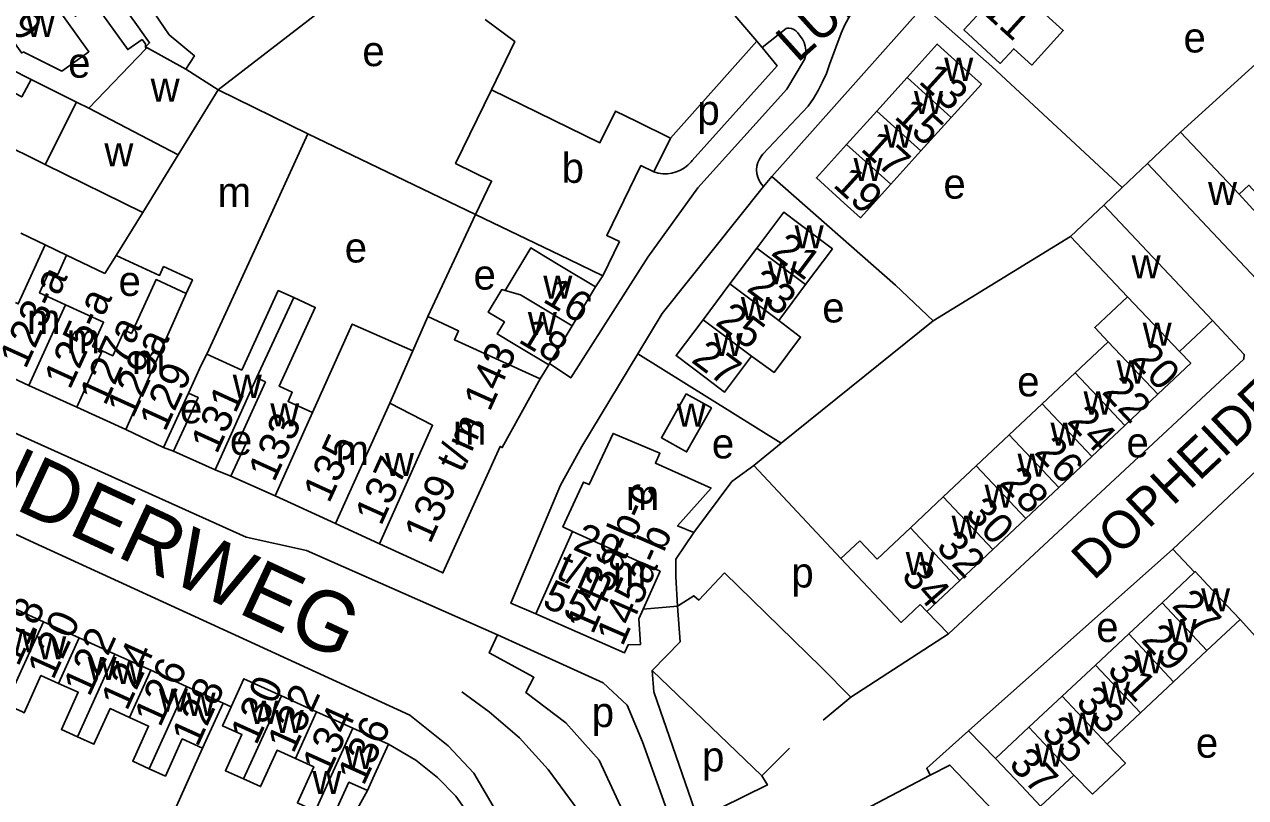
# Model space of a CAD drawing. Extents: x 161141 to 163125, y 381621 to 383200.
# Drawn here: x 162220.2 to 162382.8, y 381773.2 to 381876.3 of the extents above; entities that cross this region are included whole.
import ezdxf

# ---------------------------------------------------------------- set-up
doc = ezdxf.new("R2010")
doc.units = 0
for name, color, linetype in [('BLT_Basislijn', 7, 'Continuous'), ('BLT_Bebouwing', 7, 'Continuous'), ('BLT_Centroide', 7, 'Continuous'), ('BLT_Huisnummer', 7, 'Continuous'), ('BLT_Huisnummer_ tussenligend', 7, 'Continuous'), ('BLT_Huisnummer_reeks', 7, 'Continuous'), ('BLT_Onderverdeling_panden', 7, 'Continuous'), ('BLT_Straatnaam', 7, 'Continuous'), ('BLT_Straatnaam_hoofdweg', 7, 'Continuous')]:
    doc.layers.add(name, color=color, linetype=linetype)

msp = doc.modelspace()

# ---------------------------------------------------------------- linework, layer by layer
at = {"layer": 'BLT_Basislijn'}
for p, q in [((162261.27, 381879.32), (162246.02, 381867.56)), ((162339.96, 381878.72), (162319.74, 381856.02)), ((162374.2, 381861.92), (162393.52, 381879.51)), ((162318.46, 381873.2), (162321.66, 381875.74)), ((162327.45, 381870.93), (162329, 381875.09)), ((162306.26, 381861.13), (162317.76, 381874.03)), ((162317.76, 381874.03), (162318.46, 381873.2)), ((162324.11, 381871.6), (162321.76, 381867.65)), ((162227.13, 381865.93), (162221.09, 381868.94)), ((162318.56, 381858.99), (162324.58, 381865.39)), ((162280.26, 381850.96), (162257.96, 381861.67)), ((162366.41, 381854.53), (162369.77, 381857.75)), ((162318.66, 381854.66), (162319.74, 381856.02)), ((162363.97, 381852.18), (162366.41, 381854.53)), ((162273.94, 381837.35), (162280.26, 381850.96)), ((162341.22, 381836.78), (162359.54, 381848.01)), ((162297.24, 381842.76), (162296.26, 381841.32)), ((162341.22, 381836.78), (162321.01, 381820.47)), ((162288.9, 381829.03), (162290.03, 381830.91)), ((162301.9, 381832.39), (162321.01, 381820.47)), ((162192.08, 381820.69), (162221.5, 381807.18)), ((162240.04, 381819.38), (162238.73, 381819.87)), ((162321.01, 381820.47), (162317.34, 381817.51)), ((162247.69, 381816.07), (162245.6, 381816.91)), ((162317.34, 381817.51), (162328.96, 381805.08)), ((162221.5, 381807.18), (162250.92, 381793.68)), ((162376.06, 381803.26), (162373.17, 381806.36)), ((162274.06, 381798.97), (162283.23, 381794.91)), ((162307.19, 381798.76), (162307.54, 381794.01)), ((162343.28, 381795.04), (162340.4, 381798.02)), ((162382.12, 381796.96), (162393.89, 381783.83)), ((162250.92, 381793.68), (162271.55, 381784.2)), ((162283.23, 381794.91), (162297.27, 381788.51)), ((162307.54, 381794.01), (162303.8, 381790.16)), ((162343.28, 381795.04), (162330.28, 381786.61)), ((162318.43, 381776.13), (162303.8, 381790.16)), ((162304.03, 381787.34), (162303.8, 381790.16)), ((162297.27, 381788.51), (162300.46, 381785.55)), ((162309.9, 381770.37), (162304.03, 381787.34)), ((162246.65, 381785.83), (162247.75, 381785.34)), ((162300.46, 381785.55), (162302.54, 381780.64)), ((162326.58, 381783.55), (162330.28, 381786.61)), ((162271.55, 381784.2), (162276.64, 381780.12)), ((162349.56, 381778.45), (162345.94, 381782.11)), ((162302.54, 381780.64), (162306.43, 381769.73)), ((162236.21, 381762.62), (162243.94, 381779.83)), ((162276.64, 381780.12), (162280.06, 381776.47)), ((162280.06, 381776.47), (162284.27, 381769.28))]:
    msp.add_line(p, q, dxfattribs=at)
for points in [[(162315.79, 381884.52), (162311.69, 381881.2), (162317.76, 381874.03)], [(162329, 381875.09), (162329.44, 381876.12), (162329.95, 381877.11), (162330.52, 381878.07), (162331.17, 381878.99), (162331.88, 381879.85), (162332.65, 381880.66), (162333.47, 381881.42), (162334.27, 381882.05)], [(162339.96, 381878.72), (162349.07, 381870.67), (162366.41, 381854.53)], [(162281.55, 381876.92), (162285.54, 381873.99), (162282.43, 381867.55)], [(162321.66, 381875.74), (162321.81, 381875.79), (162322.06, 381875.79)], [(162322.06, 381875.79), (162322.38, 381875.74), (162322.67, 381875.61), (162322.93, 381875.42), (162323.19, 381875.13)], [(162323.19, 381875.13), (162323.52, 381874.72), (162323.82, 381874.31), (162324.04, 381873.85), (162324.2, 381873.36), (162324.27, 381872.86), (162324.26, 381872.35), (162324.18, 381871.85), (162324.11, 381871.6)], [(162318.46, 381873.2), (162320.44, 381870.76), (162309.15, 381858.15)], [(162327.45, 381870.93), (162327.02, 381869.75), (162326.51, 381868.6), (162325.93, 381867.48), (162325.28, 381866.4), (162324.58, 381865.39)], [(162290.13, 381831.07), (162292.97, 381829.16), (162303.22, 381845.25), (162309.9, 381854.48), (162321.76, 381867.65)], [(162318.66, 381854.66), (162318.33, 381855.04), (162318.07, 381855.46), (162317.88, 381855.92), (162317.76, 381856.4), (162317.72, 381856.9), (162317.77, 381857.39), (162317.89, 381857.88), (162318.09, 381858.33), (162318.36, 381858.75), (162318.56, 381858.99)], [(162304.05, 381856.61), (162304.63, 381856.45), (162305.23, 381856.37), (162305.84, 381856.38), (162306.44, 381856.46), (162307.02, 381856.62), (162307.58, 381856.85), (162308.1, 381857.16), (162308.58, 381857.53), (162309, 381857.96), (162309.15, 381858.15)], [(162341.22, 381836.78), (162336.21, 381841.53), (162319.74, 381856.02)], [(162301.9, 381832.39), (162305.14, 381837.74), (162318.66, 381854.66)], [(162373.17, 381806.36), (162400.66, 381832.19), (162405.95, 381836.6), (162413.57, 381843.79), (162414.1, 381844.29)], [(162175.11, 381841.76), (162192.8, 381833.55), (162249.74, 381807.94), (162257.79, 381806.18), (162274.06, 381798.97)], [(162378.45, 381836.81), (162382.65, 381832.26), (162382.6, 381831.68), (162343.28, 381795.04)], [(162291.6, 381814.88), (162294.42, 381820.01), (162301.9, 381832.39)], [(162309.35, 381808.54), (162314.44, 381815.34), (162317.34, 381817.51)], [(162291.6, 381814.88), (162285, 381799.14), (162288.32, 381797.74)], [(162373.17, 381806.36), (162345.94, 381782.11)], [(162313.44, 381803.17), (162310.02, 381799.55), (162309.35, 381800.14), (162307.19, 381798.76)], [(162313.44, 381803.17), (162326.33, 381790.62), (162330.28, 381786.61)], [(162292.3, 381783.21), (162286.98, 381787.24), (162288.06, 381789.27), (162282.12, 381792.51), (162283.23, 381794.91)], [(162278.44, 381787.31), (162282.1, 381784.67), (162286.12, 381781.2), (162289.96, 381776.99), (162295.51, 381769.4)], [(162300.69, 381769.68), (162296.74, 381778.22), (162292.3, 381783.21)], [(162345.94, 381782.11), (162340.38, 381777.15), (162340.85, 381776.2)], [(162282.01, 381765.64), (162279.74, 381770.43), (162277.68, 381773.43), (162275.22, 381775.91), (162272.35, 381778.23), (162268.68, 381780.34)], [(162322.08, 381779.8), (162321.59, 381779.28), (162318.43, 381776.13)], [(162318.43, 381776.13), (162319.17, 381774.93), (162309.9, 381770.37)], [(162265.88, 381774.16), (162263.68, 381770.17), (162253.69, 381766.46)]]:
    msp.add_lwpolyline(points, dxfattribs=at)
at = {"layer": 'BLT_Bebouwing'}
for p, q in [((162236.34, 381873.29), (162236.37, 381873.02)), ((162246.02, 381867.56), (162241.69, 381870.29)), ((162337.76, 381869.18), (162333.73, 381864.73)), ((162222.97, 381857.6), (162227.13, 381865.93)), ((162228.78, 381865.11), (162227.13, 381865.93)), ((162333.73, 381864.73), (162329.71, 381860.28)), ((162343.64, 381863.87), (162339.61, 381859.42)), ((162222.97, 381857.6), (162214.19, 381861.92)), ((162369.77, 381857.75), (162374.2, 381861.92)), ((162374.2, 381861.92), (162382, 381853.63)), ((162304.05, 381856.61), (162306.26, 381861.13)), ((162339.61, 381859.42), (162335.59, 381854.96)), ((162384.27, 381842.35), (162369.77, 381857.75)), ((162378.45, 381836.81), (162363.97, 381852.18)), ((162252.34, 381849.41), (162244.51, 381832.34)), ((162219.71, 381848.47), (162222.96, 381846.9)), ((162299.48, 381847.33), (162297.24, 381842.76)), ((162359.54, 381848.01), (162367.11, 381839.97)), ((162230.93, 381843.08), (162225.82, 381845.53)), ((162317.75, 381846.47), (162314.17, 381841.69)), ((162230.93, 381843.08), (162232.41, 381845.47)), ((162293.15, 381836.11), (162296.26, 381841.32)), ((162314.17, 381841.69), (162310.59, 381836.91)), ((162320.66, 381836.81), (162324.24, 381841.59)), ((162271.93, 381832.77), (162273.94, 381837.35)), ((162290.13, 381831.07), (162293.15, 381836.11)), ((162374.06, 381832.68), (162378.45, 381836.81)), ((162364.55, 381833.98), (162360.16, 381829.85)), ((162244.51, 381832.34), (162249.17, 381830.21)), ((162290.03, 381830.91), (162290.13, 381831.07)), ((162215.19, 381830.73), (162220.8, 381828.16)), ((162360.16, 381829.85), (162355.76, 381825.71)), ((162220.8, 381828.16), (162227.18, 381825.25)), ((162252.32, 381828.62), (162251.12, 381829.17)), ((162366.75, 381822.84), (162371.15, 381826.98)), ((162227.18, 381825.25), (162233.69, 381822.28)), ((162355.76, 381825.71), (162351.37, 381821.57)), ((162362.36, 381818.7), (162366.75, 381822.84)), ((162233.69, 381822.28), (162238.73, 381819.87)), ((162351.37, 381821.57), (162346.98, 381817.44)), ((162245.6, 381816.91), (162240.04, 381819.38)), ((162357.97, 381814.57), (162362.36, 381818.7)), ((162346.98, 381817.44), (162342.59, 381813.3)), ((162253.58, 381813.44), (162247.69, 381816.07)), ((162253.58, 381813.44), (162261.62, 381809.74)), ((162342.59, 381813.3), (162338.2, 381809.17)), ((162353.58, 381810.43), (162357.97, 381814.57)), ((162261.62, 381809.74), (162267.49, 381807.05)), ((162349.19, 381806.3), (162353.58, 381810.43)), ((162288.32, 381797.74), (162293.22, 381808.7)), ((162338.2, 381809.17), (162333.78, 381805.01)), ((162267.49, 381807.05), (162275.84, 381803.24)), ((162331.48, 381807.45), (162328.96, 381805.08)), ((162333.78, 381805.01), (162331.48, 381807.45)), ((162306.94, 381805), (162306.98, 381802.63)), ((162344.79, 381802.16), (162349.19, 381806.3)), ((162371.72, 381799.2), (162376.06, 381803.26)), ((162340.4, 381798.02), (162344.79, 381802.16)), ((162222.72, 381796.67), (162217.85, 381798.88)), ((162307.19, 381798.76), (162302.63, 381798.36)), ((162339.51, 381798.97), (162340.4, 381798.02)), ((162367.29, 381795.05), (162371.72, 381799.2)), ((162382.12, 381796.96), (162377.69, 381792.82)), ((162227.49, 381794.51), (162222.72, 381796.67)), ((162232.25, 381792.35), (162227.49, 381794.51)), ((162362.86, 381790.9), (162367.29, 381795.05)), ((162237.02, 381790.19), (162232.25, 381792.35)), ((162377.69, 381792.82), (162373.26, 381788.67)), ((162241.78, 381788.03), (162237.02, 381790.19)), ((162358.42, 381786.75), (162362.86, 381790.9)), ((162373.26, 381788.67), (162368.83, 381784.52)), ((162246.65, 381785.83), (162241.78, 381788.03)), ((162259.12, 381784.67), (162254.42, 381786.8)), ((162353.99, 381782.6), (162358.42, 381786.75)), ((162263.95, 381782.48), (162259.12, 381784.67)), ((162368.83, 381784.52), (162364.4, 381780.37)), ((162268.68, 381780.34), (162263.95, 381782.48)), ((162349.56, 381778.45), (162353.99, 381782.6)), ((162359.97, 381776.22), (162355.54, 381772.07))]:
    msp.add_line(p, q, dxfattribs=at)
for points in [[(162221.85, 381884.59), (162224.75, 381880.52), (162227, 381877.36), (162229.51, 381879.15), (162233.96, 381872.91), (162235.87, 381874.28)], [(162214.81, 381879.51), (162219.84, 381872.46), (162220.02, 381872.6), (162225.18, 381870.05), (162228.78, 381872.62), (162220.8, 381883.81)], [(162239.5, 381874.9), (162234.17, 381882.74), (162236.18, 381884.17)], [(162350.1, 381882.76), (162346.06, 381878.32), (162347.04, 381877.43), (162345.34, 381875.56), (162350.18, 381871.07), (162351.96, 381873.03), (162354.38, 381870.85), (162358.56, 381875.45), (162356.21, 381877.58)], [(162221.09, 381868.94), (162215.45, 381871.76), (162213.29, 381872.84), (162208.74, 381875.18)], [(162241.69, 381870.29), (162242.84, 381872.1), (162239.5, 381874.9)], [(162235.87, 381874.28), (162236.31, 381873.67), (162236.34, 381873.29)], [(162343.64, 381863.87), (162347.66, 381868.32), (162345.49, 381870.28), (162341.78, 381873.64), (162337.76, 381869.18)], [(162228.78, 381865.11), (162236.37, 381873.02)], [(162211.16, 381863.41), (162214.59, 381869.39), (162219.84, 381866.61), (162221.09, 381868.94)], [(162246.02, 381867.56), (162257.96, 381861.67)], [(162282.43, 381867.55), (162277.62, 381857.74), (162282.43, 381855.39), (162280.26, 381850.96)], [(162306.26, 381861.13), (162301.77, 381863.33), (162298.93, 381864.72), (162296.86, 381860.49), (162282.43, 381867.55)], [(162257.96, 381861.67), (162252.34, 381849.41)], [(162329.71, 381860.28), (162325.68, 381855.82), (162329.39, 381852.47), (162331.56, 381850.51), (162335.59, 381854.96)], [(162304.05, 381856.61), (162302.32, 381857.46), (162297.77, 381848.16), (162299.48, 381847.33)], [(162382, 381853.63), (162383.28, 381854.83), (162384.92, 381853.09), (162387.92, 381855.91)], [(162363.97, 381852.18), (162360.33, 381848.75), (162359.54, 381848.01)], [(162297.24, 381842.76), (162292.75, 381844.96), (162280.26, 381850.96)], [(162324.24, 381841.59), (162327.82, 381846.36), (162325.33, 381848.23), (162321.33, 381851.23), (162317.75, 381846.47)], [(162219.02, 381839.19), (162219.37, 381839.03), (162222.96, 381846.9)], [(162225.82, 381845.53), (162224.63, 381842.93), (162223.56, 381843.42), (162222.21, 381840.48), (162225.66, 381838.9)], [(162296.26, 381841.32), (162291.97, 381843.89), (162289.39, 381845.43), (162287.63, 381846.48), (162284.24, 381840.82)], [(162241.76, 381840.42), (162242.57, 381842.24), (162238.73, 381843.99), (162238.2, 381842.82), (162232.41, 381845.47)], [(162234.46, 381835.09), (162237.73, 381842.26), (162241.76, 381840.42)], [(162249.17, 381830.21), (162254.01, 381840.81), (162256.09, 381839.86)], [(162284.24, 381840.82), (162283.78, 381840.94), (162281.97, 381837.92), (162284.12, 381836.63), (162283.16, 381835.02), (162285.74, 381833.47), (162290.03, 381830.91)], [(162256.09, 381839.86), (162258.93, 381838.56), (162254.13, 381828.05), (162255.87, 381827.25), (162255.31, 381826.02), (162258.56, 381824.53)], [(162367.11, 381839.97), (162362.76, 381835.88), (162364.55, 381833.98)], [(162225.66, 381838.9), (162230.75, 381836.57), (162229.28, 381833.34), (162230.57, 381832.75)], [(162288.9, 381829.03), (162277.48, 381834.24), (162278.03, 381835.43), (162273.94, 381837.35)], [(162258.56, 381824.53), (162263.86, 381836.33), (162271.93, 381832.77)], [(162310.59, 381836.91), (162307, 381832.13), (162311, 381829.13), (162313.46, 381827.28), (162317.05, 381832.05)], [(162320.66, 381836.81), (162323.58, 381834.6), (162320.05, 381829.9), (162317.05, 381832.05)], [(162230.57, 381832.75), (162231.97, 381832.11), (162233.52, 381835.52), (162234.46, 381835.09)], [(162371.15, 381826.98), (162375.54, 381831.11), (162374.06, 381832.68)], [(162251.12, 381829.17), (162245.6, 381816.91)], [(162247.69, 381816.07), (162249.7, 381820.39), (162248.75, 381820.82), (162252.32, 381828.62)], [(162275.84, 381803.24), (162275.95, 381803.18), (162283.56, 381820.04), (162283.85, 381819.88), (162288.9, 381829.03)], [(162238.73, 381819.87), (162242.06, 381827.15)], [(162240.04, 381819.38), (162242.22, 381824.12), (162243.33, 381826.57), (162242.06, 381827.15)], [(162308.35, 381827.06), (162311.7, 381825.17), (162308.39, 381819.3), (162305.04, 381821.19), (162308.35, 381827.06)], [(162293.22, 381808.7), (162291.92, 381809.3), (162294.67, 381815.27), (162295.43, 381814.95), (162298.6, 381821.76), (162304.84, 381819.13), (162304.25, 381817.81), (162311.66, 381814.47), (162307.2, 381809.44), (162309.35, 381808.54)], [(162309.35, 381808.54), (162306.94, 381805)], [(162328.96, 381805.08), (162336.96, 381796.57), (162339.51, 381798.97)], [(162376.06, 381803.26), (162376.15, 381803.34), (162379.56, 381799.69), (162382.12, 381796.96)], [(162306.98, 381802.63), (162307.19, 381798.76)], [(162302.63, 381798.36), (162302.05, 381797.07), (162302.24, 381793.64)], [(162302.24, 381793.64), (162300.6, 381793.61), (162300.12, 381792.51), (162288.32, 381797.74)], [(162217.73, 381785.65), (162219.84, 381784.69), (162220.17, 381784.54), (162222.4, 381789.48), (162224.74, 381788.44)], [(162254.42, 381786.8), (162249.44, 381789.06), (162247.75, 381785.34)], [(162224.74, 381788.44), (162227.36, 381787.26), (162225.12, 381782.31), (162227.26, 381781.34)], [(162246.65, 381785.83), (162244.59, 381781.27), (162243.94, 381779.83)], [(162247.75, 381785.34), (162247.37, 381784.51), (162246.6, 381782.79), (162249.16, 381781.63), (162246.98, 381776.81), (162249.4, 381775.72)], [(162227.26, 381781.34), (162229.45, 381780.35), (162231.6, 381785.09), (162234.18, 381783.92)], [(162234.18, 381783.92), (162236.74, 381782.76), (162234.62, 381778.07), (162236.82, 381777.08)], [(162236.82, 381777.08), (162238.98, 381776.1), (162241.22, 381781.05), (162243.94, 381779.83)], [(162249.4, 381775.72), (162251.65, 381774.7), (162253.85, 381779.55), (162256.29, 381778.44)], [(162268.68, 381780.34), (162266.62, 381775.79), (162265.88, 381774.16)], [(162364.4, 381780.37), (162366.85, 381777.81), (162362.46, 381773.69), (162359.97, 381776.22)], [(162256.29, 381778.44), (162258.74, 381777.34), (162256.55, 381772.51), (162258.94, 381771.42)], [(162327.93, 381760.25), (162349.34, 381771.36), (162343.46, 381777.56), (162340.85, 381776.2)], [(162355.54, 381772.07), (162352.98, 381774.8), (162349.56, 381778.45)], [(162340.85, 381776.2), (162330.36, 381770.73), (162329.91, 381771.59), (162328.39, 381770.83)], [(162258.94, 381771.42), (162261.21, 381770.4), (162263.42, 381775.27), (162265.88, 381774.16)]]:
    msp.add_lwpolyline(points, dxfattribs=at)
at = {"layer": 'BLT_Onderverdeling_panden'}
for p, q in [((162236.34, 381873.29), (162241.69, 381870.29)), ((162343.64, 381863.87), (162337.76, 381869.18)), ((162246.02, 381867.56), (162240.67, 381858.87)), ((162240.67, 381858.87), (162228.78, 381865.11)), ((162339.61, 381859.42), (162333.73, 381864.73)), ((162335.59, 381854.96), (162329.71, 381860.28)), ((162240.67, 381858.87), (162235.95, 381851.21)), ((162235.95, 381851.21), (162222.97, 381857.6)), ((162382, 381853.63), (162388.56, 381846.39)), ((162235.95, 381851.21), (162232.41, 381845.47)), ((162222.96, 381846.9), (162225.82, 381845.53)), ((162324.24, 381841.59), (162317.75, 381846.47)), ((162320.66, 381836.81), (162314.17, 381841.69)), ((162233.69, 381822.28), (162241.76, 381840.42)), ((162256.09, 381839.86), (162251.12, 381829.17)), ((162367.11, 381839.97), (162374.06, 381832.68)), ((162225.66, 381838.9), (162220.8, 381828.16)), ((162317.05, 381832.05), (162310.59, 381836.91)), ((162230.57, 381832.75), (162227.18, 381825.25)), ((162268.87, 381825.79), (162271.93, 381832.77)), ((162371.15, 381826.98), (162364.55, 381833.98)), ((162244.51, 381832.34), (162243.76, 381830.85)), ((162243.76, 381830.85), (162242.06, 381827.15)), ((162366.75, 381822.84), (162360.16, 381829.85)), ((162253.58, 381813.44), (162258.56, 381824.53)), ((162268.87, 381825.79), (162261.62, 381809.74)), ((162362.36, 381818.7), (162355.76, 381825.71)), ((162357.97, 381814.57), (162351.37, 381821.57)), ((162353.58, 381810.43), (162346.98, 381817.44)), ((162349.19, 381806.3), (162342.59, 381813.3)), ((162344.79, 381802.16), (162338.2, 381809.17)), ((162377.69, 381792.82), (162371.72, 381799.2)), ((162217.73, 381785.65), (162222.72, 381796.67)), ((162224.74, 381788.44), (162227.49, 381794.51)), ((162373.26, 381788.67), (162367.29, 381795.05)), ((162227.26, 381781.34), (162232.25, 381792.35)), ((162234.18, 381783.92), (162237.02, 381790.19)), ((162368.83, 381784.52), (162362.86, 381790.9)), ((162236.82, 381777.08), (162241.78, 381788.03)), ((162249.4, 381775.72), (162254.42, 381786.8)), ((162364.4, 381780.37), (162358.42, 381786.75)), ((162256.29, 381778.44), (162259.12, 381784.67)), ((162258.94, 381771.42), (162263.95, 381782.48)), ((162359.97, 381776.22), (162353.99, 381782.6))]:
    msp.add_line(p, q, dxfattribs=at)
for points in [[(162226.7, 381888.05), (162235.15, 381876.26), (162236.87, 381873.8), (162236.34, 381873.29)], [(162284.24, 381840.82), (162286.27, 381840.22), (162293.15, 381836.11)], [(162268.87, 381825.79), (162274.57, 381822.86), (162267.49, 381807.05)], [(162293.22, 381808.7), (162304.87, 381803.39), (162302.63, 381798.36)]]:
    msp.add_lwpolyline(points, dxfattribs=at)

# ---------------------------------------------------------------- texts
at = {"layer": 'BLT_Centroide'}
for s, p in [('w', (162220.42, 381874.6)), ('e', (162374.58, 381872.53)), ('e', (162265.21, 381870.71)), ('e', (162226.02, 381869.17)), ('w', (162342.71, 381868.75)), ('w', (162237.01, 381865.97)), ('w', (162338.68, 381864.31)), ('p', (162309.84, 381862.88)), ('w', (162334.66, 381859.84)), ('w', (162230.85, 381857.36)), ('b', (162291.75, 381855.16)), ('w', (162330.63, 381855.41)), ('e', (162342.6, 381853.05)), ('w', (162377.84, 381852.22)), ('m', (162245.94, 381851.94)), ('w', (162322.79, 381846.41)), ('e', (162262.86, 381844.54)), ('w', (162367.67, 381842.42)), ('e', (162280.02, 381840.93)), ('w', (162319.2, 381841.62)), ('e', (162232.74, 381840.08)), ('w', (162289.31, 381839.71)), ('w', (162315.61, 381836.88)), ('e', (162326.47, 381836.55)), ('m', (162220.55, 381835.03)), ('w', (162287.25, 381834.87)), ('w', (162369.14, 381833.47)), ('m', (162225.81, 381832.45)), ('w', (162312.02, 381832.09)), ('m', (162234.52, 381829.69)), ('w', (162365.66, 381828.41)), ('w', (162247.95, 381826.5)), ('e', (162352.43, 381826.7)), ('e', (162240.92, 381823.11)), ('w', (162361.27, 381824.28)), ('w', (162252.94, 381822.72)), ('w', (162307.09, 381822.67)), ('m', (162277.28, 381820.25)), ('w', (162356.86, 381820.14)), ('e', (162247.57, 381818.9)), ('e', (162311.76, 381818.43)), ('e', (162366.98, 381818.56)), ('m', (162261.64, 381817.56)), ('w', (162268.22, 381816.09)), ('w', (162352.47, 381816)), ('m', (162300.3, 381811.54)), ('w', (162348.08, 381811.88)), ('w', (162343.69, 381807.73)), ('w', (162337.58, 381802.88)), ('m', (162298.59, 381801.41)), ('p', (162322.35, 381801.23)), ('w', (162376.92, 381798.06)), ('e', (162362.96, 381793.97)), ('w', (162372.48, 381793.94)), ('w', (162218.02, 381792.61)), ('w', (162221.91, 381791.67)), ('w', (162228.61, 381788.91)), ('w', (162368.06, 381789.78)), ('w', (162232.31, 381788.36)), ('w', (162363.62, 381785.62)), ('w', (162238.11, 381784.67)), ('w', (162241.78, 381784.12)), ('w', (162250.16, 381783.06)), ('p', (162295.76, 381782.63)), ('w', (162253.53, 381781.83)), ('w', (162359.2, 381781.48)), ('e', (162376.23, 381778.55)), ('w', (162262.84, 381777.02)), ('p', (162310.45, 381776.71)), ('w', (162354.77, 381777.34)), ('w', (162258.55, 381773.72))]:
    msp.add_text(s, height=4, dxfattribs=at).set_placement(p)
at = {"layer": 'BLT_Huisnummer'}
for s, rotation, p in [('39', 305.5231, (162216.15, 381878.6)), ('13', 317.8946, (162339.16, 381868.53)), ('17', 317.8859, (162331.44, 381859.54)), ('21', 323.0481, (162319.5, 381845.64)), ('16', 329.1295, (162289.08, 381839.39)), ('18', 329.1208, (162285.83, 381834)), ('27', 323.1301, (162308.87, 381831.35)), ('20', 313.2821, (162367.44, 381831.57)), ('129', 65.4441, (162238.94, 381821.86)), ('131', 65.4441, (162245.82, 381818.88)), ('133', 65.4523, (162253.46, 381815.14)), ('24', 313.2821, (162358.94, 381823.28)), ('135', 65.4419, (162260.78, 381812.32)), ('137', 65.7806, (162267.7, 381809.32)), ('28', 313.2821, (162349.95, 381815.1)), ('34', 311.1982, (162336.87, 381802.69)), ('27', 313.1129, (162372.91, 381798.72)), ('120', 65.6268, (162224.04, 381788.79)), ('124', 65.6311, (162233.86, 381784.66)), ('31', 313.1177, (162364.27, 381790.1)), ('128', 65.614, (162243.27, 381779.85)), ('130', 65.614, (162251.08, 381780.08)), ('132', 65.6233, (162256.02, 381778.97)), ('136', 65.6291, (162265.39, 381774.68)), ('37', 313.12, (162351.18, 381777.58))]:
    msp.add_text(s, height=4, rotation=rotation, dxfattribs=at).set_placement(p)
at = {"layer": 'BLT_Huisnummer_ tussenligend'}
for s, rotation, p in [('11', 317.7479, (162347.6, 381877.93)), ('15', 317.8946, (162335.92, 381863.85)), ('19', 317.8859, (162327.76, 381854.74)), ('23', 323.0481, (162316.25, 381840.86)), ('25', 323.0494, (162312.09, 381836.36)), ('22', 313.2821, (162363.58, 381827.2)), ('26', 313.2821, (162354.58, 381819.15)), ('30', 313.2821, (162345.34, 381810.99)), ('32', 313.2821, (162341.5, 381806.52)), ('118', 65.6268, (162219.38, 381790.57)), ('122', 65.6268, (162228.85, 381786.54)), ('29', 313.1129, (162368.8, 381794.11)), ('126', 65.6311, (162238.28, 381782.48)), ('33', 313.1177, (162360.09, 381785.82)), ('134', 65.6233, (162260.66, 381776.05)), ('35', 313.1132, (162355.5, 381781.81))]:
    msp.add_text(s, height=4, rotation=rotation, dxfattribs=at).set_placement(p)
at = {"layer": 'BLT_Huisnummer_reeks'}
for s, rotation, p in [('123-a', 65.6433, (162220.36, 381830.22)), ('125-a', 65.4471, (162226.26, 381827.47)), ('127a', 65.4441, (162230.98, 381825.32)), ('129a', 65.4441, (162234.64, 381823.65)), ('139 t/m 143', 65.7806, (162274.24, 381806.91)), ('143a-b-c', 66.3972, (162295.91, 381794.85)), ('29', 336.413, (162293.1, 381806.34)), ('145a-b', 66.3972, (162299.87, 381793.26)), ('t/m', 336.413, (162290.8, 381802.55)), ('55', 336.413, (162289, 381798.75))]:
    msp.add_text(s, height=4, rotation=rotation, dxfattribs=at).set_placement(p)
at = {"layer": 'BLT_Straatnaam'}
for s, rotation, p in [('LUPINESTRAAT', 41.9854, (162323.17, 381871.04)), ('DOPHEIDE', 43.3314, (162362.61, 381802.06))]:
    msp.add_text(s, height=5, rotation=rotation, dxfattribs=at).set_placement(p)
at = {"layer": 'BLT_Straatnaam_hoofdweg'}
msp.add_text('LEENDERWEG', height=8, rotation=335.0461, dxfattribs=at).set_placement((162193.45, 381823.52))

doc.saveas('drawing.dxf')
